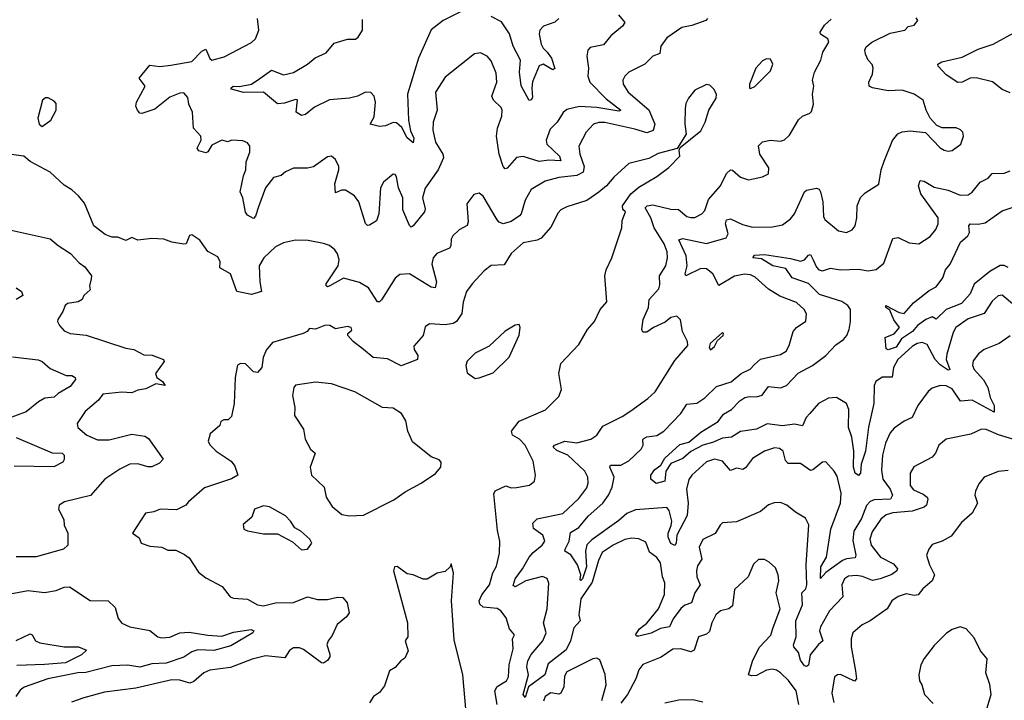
# Model space of a CAD drawing. Extents: x 1771496 to 1971148, y 471553 to 643630.
# Tile 414 of 656: x 1858573 to 1863506, y 580657 to 584068. Entities that reach past the tile are written whole.
import ezdxf

# ---------------------------------------------------------------- set-up
doc = ezdxf.new("R2010")
doc.units = 0

msp = doc.modelspace()

# ---------------------------------------------------------------- linework, layer by layer
at = {"layer": '0CON10XD'}
for points in [[(1861572.8, 584092.8), (1861605.7, 584055), (1861592.9, 584035), (1861535, 583987.5), (1861498.3, 583941.7), (1861430.9, 583929.1), (1861420, 583915), (1861414.4, 583885), (1861422.2, 583825), (1861420, 583785), (1861429.3, 583755), (1861512.1, 583672.1), (1861584.2, 583615), (1861575, 583610), (1861465, 583627.9), (1861377.4, 583632.6), (1861315, 583617.5), (1861296.8, 583603.2), (1861265.8, 583554.2), (1861231.2, 583518.8), (1861211.2, 583465), (1861214.2, 583444.2), (1861277.3, 583385), (1861285, 583360.8), (1861225, 583364.3), (1861175, 583357.1), (1861095, 583381.9), (1861062.9, 583377.1), (1861015, 583324.2), (1861005, 583320), (1860995, 583332.5), (1860975.3, 583395), (1860962.1, 583485), (1860966.2, 583525), (1860988.8, 583585), (1860990.9, 583615), (1860985, 583628.6), (1860947.5, 583665), (1860939.2, 583685), (1860963.6, 583755), (1860960.2, 583800.2), (1860935, 583861.2), (1860915, 583885.8), (1860882.1, 583902.1), (1860852.4, 583897.6), (1860705, 583780.5), (1860655.6, 583705), (1860664.4, 583615), (1860644.5, 583555), (1860642.3, 583515), (1860655.5, 583455), (1860692.5, 583395), (1860696.7, 583375), (1860670.5, 583315), (1860605, 583224.2), (1860591.6, 583175), (1860605, 583120), (1860600.6, 583105), (1860545, 583035.7), (1860535, 583028), (1860526.4, 583036.4), (1860493.2, 583115), (1860492.5, 583175), (1860470.9, 583225), (1860460.5, 583280.5), (1860455, 583292.5), (1860445, 583293.3), (1860395, 583253.3), (1860380, 583225), (1860371.8, 583095), (1860360.3, 583059.7), (1860325, 583037.5), (1860315, 583037.1), (1860305, 583046.2), (1860272.1, 583155), (1860250.9, 583185), (1860205, 583213.9), (1860185, 583213.8), (1860155, 583200), (1860151.1, 583245), (1860172.1, 583315), (1860171.7, 583331.7), (1860155, 583367.5), (1860135, 583384), (1860115, 583380), (1860045, 583331.5), (1860015, 583323.5), (1859945, 583324.5), (1859905, 583306.2), (1859883.3, 583286.7), (1859845, 583276.8), (1859805, 583225.5), (1859769.3, 583130.7), (1859755, 583084.2), (1859745, 583071.1), (1859715, 583088.6), (1859705, 583104.3), (1859690.3, 583175), (1859677.1, 583205), (1859693.8, 583285), (1859706.2, 583315), (1859707.1, 583355), (1859725.5, 583405), (1859725.8, 583435), (1859715, 583451.2), (1859690.5, 583460.5), (1859635, 583464.3), (1859615, 583455.8), (1859585, 583463.6), (1859535, 583439.6), (1859515, 583406.7), (1859505, 583400.4), (1859471.2, 583411.2), (1859462.9, 583425), (1859481.5, 583465), (1859480.6, 583485), (1859444.4, 583525), (1859438.9, 583605), (1859421.2, 583645), (1859415, 583678.8), (1859395, 583701.9), (1859375, 583700.4), (1859325, 583679.5), (1859250.5, 583619.5), (1859185, 583598), (1859175, 583600), (1859163.1, 583615), (1859155.5, 583635), (1859158.2, 583655), (1859201.1, 583735), (1859171.2, 583775), (1859225, 583840), (1859275, 583833.3), (1859330.6, 583840.6), (1859435, 583858.2), (1859485, 583910), (1859505, 583920), (1859525, 583873.3), (1859535, 583866), (1859597.9, 583882.1), (1859735, 583953.3), (1859755, 583971.9), (1859770.7, 584015), (1859764, 584075)], [(1860785, 584108.5), (1860695, 584063.6), (1860635, 584016.7), (1860571.7, 583875), (1860515.3, 583695.3), (1860521.4, 583565), (1860530.9, 583510.9), (1860547.8, 583475), (1860545, 583450.8), (1860515, 583475.6), (1860487.4, 583527.4), (1860460.5, 583550.5), (1860443.4, 583553.4), (1860405, 583535.9), (1860375, 583532.4), (1860329.2, 583545), (1860348.2, 583581.8), (1860356.5, 583655), (1860349.1, 583685), (1860332.7, 583702.7), (1860305, 583704.5), (1860265, 583684.5), (1860225, 583675.5), (1860125, 583667.1), (1860050.1, 583629.9), (1860005, 583593.8), (1859985, 583588.8), (1859958.8, 583605), (1859965, 583666.2), (1859955, 583668.6), (1859899.5, 583650.5), (1859865, 583646.9), (1859795, 583704.5), (1859695, 583703.3), (1859635, 583720), (1859630.8, 583725), (1859642, 583735), (1859675, 583734.2), (1859734.6, 583745.4), (1859776.9, 583773.1), (1859835, 583815.5), (1859895, 583792.2), (1859945, 583803.8), (1860014.4, 583845), (1860053.6, 583876.4), (1860108.5, 583901.5), (1860148.8, 583951.2), (1860215, 583970), (1860255, 583970.6), (1860269.3, 583980.7), (1860290, 584015), (1860291.2, 584068.8)], [(1862020, 584075), (1862010.6, 584065), (1861940.9, 584039.1), (1861890.6, 584029.4), (1861815, 583977.5), (1861785.6, 583935), (1861780.6, 583899.4), (1861746, 583885), (1861704.7, 583845.3), (1861625, 583805.6), (1861604.4, 583785), (1861595.6, 583765), (1861596.5, 583745), (1861621.5, 583705), (1861725.6, 583615.6), (1861755.2, 583545.2), (1861746.8, 583513.2), (1861715, 583500.8), (1861655, 583520), (1861505, 583552.9), (1861475, 583553.3), (1861448.5, 583545), (1861410.8, 583505), (1861375.3, 583435), (1861379.1, 583395), (1861402, 583332), (1861395.6, 583304.4), (1861365, 583287.6), (1861275, 583276.7), (1861205, 583259.6), (1861135, 583216.7), (1861105, 583164), (1861085.3, 583095), (1861077.1, 583085), (1861035, 583057.5), (1860995, 583045.4), (1860975, 583053.3), (1860965.3, 583065.3), (1860894.4, 583184.4), (1860875, 583198), (1860848.8, 583191.2), (1860813.8, 583145), (1860819.6, 583055), (1860815, 583036), (1860774.6, 583015.4), (1860744, 582985), (1860735, 582967.5), (1860733.8, 582935), (1860727.2, 582922.8), (1860662.9, 582897.1), (1860644.5, 582875), (1860637.4, 582842.6), (1860661.5, 582755), (1860655, 582723.8), (1860635, 582727.5), (1860526, 582794), (1860478.3, 582791.7), (1860455, 582772.5), (1860385, 582663.3), (1860375, 582653.3), (1860365, 582653.3), (1860320.4, 582725), (1860275, 582751.5), (1860195, 582772.1), (1860126.3, 582733.7)], [(1861274.3, 584075), (1861255, 584055.3), (1861197.5, 584035), (1861178.9, 584015), (1861176.2, 583995), (1861185.8, 583945), (1861195.3, 583925), (1861215.8, 583905.8), (1861237.8, 583875), (1861255, 583823.3), (1861245, 583816.7), (1861195, 583845.4), (1861175, 583836.7), (1861142.8, 583757.2), (1861138.2, 583725), (1861141.8, 583678.2), (1861135, 583666), (1861125, 583663.3), (1861085, 583736.2), (1861077.9, 583805), (1861081.8, 583865), (1861045.3, 583935), (1861027.8, 583997.8), (1860986.8, 584056.8), (1860935.5, 584085)], [(1863605, 581949.4), (1863477.5, 581987.5), (1863415, 582014.6), (1863392.5, 582015), (1863338.6, 581991.4), (1863215, 581966.4), (1863178.1, 581935), (1863161.1, 581895), (1863145, 581875.7), (1863052.6, 581827.4), (1863035.4, 581795), (1863035, 581734), (1863051, 581711), (1863100.6, 581690.6), (1863120, 581675), (1863124, 581665), (1863116.7, 581635), (1863104.6, 581625.4), (1863045, 581604.1), (1862947.1, 581597.1), (1862915, 581587.1), (1862888.5, 581565), (1862845, 581501.9), (1862832, 581465), (1862838.5, 581435), (1862886.5, 581375), (1862951.4, 581341.4), (1862971.8, 581315), (1862967.1, 581305), (1862942.3, 581287.7), (1862883.8, 581265), (1862846.5, 581256.5), (1862795, 581278.1), (1862765, 581282.7), (1862725, 581278.2), (1862705.6, 581265), (1862691.5, 581235), (1862697.7, 581175), (1862630.8, 581105), (1862585.4, 581025), (1862581.1, 581005), (1862597.5, 580955), (1862575, 580936.9), (1862533.1, 580885), (1862525, 580833.3), (1862515, 580826), (1862505, 580829.2), (1862485, 580858), (1862475.8, 580895.8), (1862451.4, 580925), (1862450, 580935), (1862463.2, 580975), (1862462.3, 581055), (1862495.2, 581135), (1862491.9, 581195), (1862511.2, 581215), (1862517.6, 581235), (1862513.8, 581335), (1862526.3, 581536.3), (1862510.3, 581570.3), (1862459.3, 581599.3), (1862416.2, 581635), (1862385, 581648.1), (1862353.2, 581646.8), (1862325, 581635.8), (1862285, 581602.5), (1862165, 581551.1), (1862094.4, 581545.6), (1862082, 581535), (1862057.8, 581492.2), (1861995, 581462), (1861978.1, 581425), (1861991.2, 581365), (1861969.5, 581330.5), (1861964, 581306), (1861965.4, 581275), (1861983.2, 581235), (1861955.3, 581195), (1861938.2, 581145), (1861905, 581132.8), (1861885, 581116.8), (1861846.5, 581065), (1861828.9, 581025), (1861783.3, 581016.7), (1861736.3, 580993.7), (1861675, 580978.5), (1861665, 580978), (1861659.2, 580985), (1861677.7, 581015), (1861715, 581043.9), (1861774, 581116), (1861803.4, 581186.6), (1861805.2, 581245), (1861793.7, 581275), (1861782.9, 581345), (1861765, 581372.1), (1861729.2, 581399.2), (1861709.4, 581449.4), (1861675.4, 581465.4), (1861639.7, 581469.7), (1861605, 581463.3), (1861546, 581434), (1861492.2, 581397.8), (1861473.3, 581356.7), (1861440.6, 581249.4), (1861384.7, 581165.3), (1861373.8, 581085), (1861381.1, 581055), (1861350.2, 581019.8), (1861332.3, 580955), (1861310.3, 580909.7), (1861220.7, 580839.3), (1861204, 580785), (1861121.9, 580725), (1861105, 580671.2), (1861096, 580685), (1861122.5, 580785), (1861114, 580825), (1861118.2, 580855), (1861135, 580885.8), (1861194.7, 580955), (1861210.4, 580995), (1861196.7, 581045), (1861216.3, 581115), (1861224.1, 581244.1), (1861215, 581266.9), (1861192.2, 581277.8), (1861108.5, 581255), (1861055, 581226.2), (1861045, 581232), (1861054.7, 581265), (1861092.2, 581315), (1861125.9, 581375), (1861145, 581398.2), (1861191.5, 581435), (1861203.6, 581455), (1861194.4, 581485), (1861148.1, 581518.1), (1861143.8, 581545), (1861165, 581566.4), (1861295, 581593.6), (1861375, 581667.8), (1861415, 581721.4), (1861421.5, 581745), (1861420, 581775), (1861404.6, 581805), (1861319.4, 581885), (1861265, 581908.1), (1861246.4, 581925), (1861252.9, 581935), (1861305, 581956.2), (1861365, 581946.9), (1861434.2, 581965.8), (1861464.3, 581985), (1861495, 582031.5), (1861591.4, 582078.6), (1861635, 582108.5), (1861720.6, 582169.4), (1861757.1, 582202.9), (1861855, 582360.8), (1861921.2, 582435), (1861919.2, 582455), (1861893.3, 582505), (1861884.4, 582564.4), (1861865, 582582.5), (1861836.2, 582575), (1861807.3, 582552.7), (1861749.2, 582525), (1861715, 582501.4), (1861695, 582501.2), (1861690.8, 582515), (1861697.3, 582565), (1861723.8, 582625), (1861727.3, 582665), (1861775, 582718.8), (1861780.2, 582739.8), (1861777.9, 582785), (1861810.4, 582835), (1861818.9, 582875), (1861816.4, 582905), (1861802.8, 582945), (1861752.7, 583025), (1861735, 583074.6), (1861707.4, 583125), (1861716.4, 583135), (1861745, 583141), (1861835, 583118.6), (1861873.8, 583116.2), (1861915, 583082.5), (1861935, 583076.4), (1861955, 583077.3), (1861990.8, 583095), (1862005, 583112), (1862023.8, 583166.2), (1862083.9, 583235), (1862115, 583296.9), (1862134.6, 583315.4), (1862145, 583314.4), (1862185, 583278.1), (1862225, 583265.6), (1862295, 583280), (1862324.1, 583295.9), (1862325.7, 583325), (1862281.4, 583395), (1862274.2, 583435.8), (1862295, 583455.8), (1862335, 583464.2), (1862385, 583458.6), (1862405, 583465.8), (1862429.8, 583490.2), (1862475, 583566.2), (1862495, 583584), (1862531.1, 583598.9), (1862541.1, 583608.9), (1862550, 583645), (1862545.8, 583694.2), (1862552, 583735), (1862546, 583765), (1862555.6, 583805), (1862586.7, 583865), (1862596.5, 583905), (1862626.4, 583956.4), (1862621.9, 583971.9), (1862585.7, 583995), (1862582.9, 584005), (1862605, 584041.2), (1862638.9, 584071.1)], [(1863535, 582483.5), (1863480.8, 582445), (1863404.7, 582415.3), (1863377.1, 582392.9), (1863351.1, 582358.9), (1863346.4, 582335), (1863354.5, 582315), (1863402.8, 582262.8), (1863423, 582225), (1863436.2, 582175), (1863455.2, 582135.2), (1863455, 582101.5), (1863345, 582161.5), (1863286.9, 582156.9), (1863245, 582217.3), (1863215, 582233.6), (1863185, 582235.4), (1863145, 582220.9), (1863124.7, 582205.3), (1863073.5, 582135), (1863045, 582073.8), (1863005, 582056.7), (1862955, 582021.4), (1862935, 581997.5), (1862911.2, 581945), (1862896, 581885), (1862890.5, 581810.5), (1862896.9, 581765), (1862934.6, 581715), (1862945.4, 581685), (1862935.9, 581664.1), (1862855, 581661.7), (1862835, 581652.5), (1862816.2, 581633.8), (1862791.5, 581568.5), (1862752, 581505), (1862747, 581457), (1862762.7, 581385), (1862759.9, 581370.1), (1862715, 581366.5), (1862695, 581358), (1862612.7, 581297.3), (1862585, 581266.7), (1862587.6, 581325), (1862615.3, 581375), (1862636.9, 581515), (1862685.5, 581644.5), (1862688.8, 581695), (1862669.4, 581779.4), (1862654.5, 581805), (1862612.3, 581852.3), (1862595, 581850.8), (1862547.4, 581812.6), (1862535, 581808.9), (1862485, 581843.1), (1862423.1, 581843.1), (1862409.5, 581859.5), (1862397.8, 581905), (1862379.7, 581919.7), (1862355, 581921.4), (1862305, 581905.6), (1862245, 581869.4), (1862208.8, 581821.2), (1862196, 581814), (1862165, 581821.1), (1862135, 581809.4), (1862095, 581855.5), (1862055, 581865.4), (1862015, 581852.2), (1861940, 581785), (1861926.3, 581763.6), (1861914, 581715), (1861921.7, 581645), (1861916.9, 581583.1), (1861865.9, 581485), (1861861.8, 581445), (1861855, 581432.9), (1861835, 581441.9), (1861821.6, 581475), (1861821.6, 581495), (1861837.4, 581532.6), (1861839.8, 581555), (1861827.6, 581607.6), (1861815, 581623.7), (1861659.2, 581610.8), (1861615, 581593), (1861575, 581558), (1861439.1, 581460.9), (1861414.8, 581435.2), (1861407.3, 581405), (1861413.7, 581325), (1861393.3, 581265), (1861385, 581256.7), (1861381.7, 581261.7), (1861384.4, 581285), (1861367.3, 581335), (1861335, 581385.6), (1861305, 581404.2), (1861305.5, 581415), (1861325.3, 581455), (1861332.6, 581497.4), (1861375, 581522.7), (1861420.5, 581579.5), (1861495, 581645.3), (1861523.4, 581685), (1861541.1, 581725), (1861552, 581775), (1861529.4, 581825), (1861533.8, 581835), (1861585, 581835.2), (1861625, 581856.7), (1861687.2, 581915), (1861696.2, 581935), (1861695.5, 581964.5), (1861700.2, 581969.8), (1861715, 581978), (1861765, 581983.4), (1861800.7, 582005), (1861886.1, 582093.9), (1861915, 582141.9), (1861965, 582146.1), (1862005, 582172.7), (1862065, 582229.1), (1862137.1, 582252.9), (1862188.6, 582295), (1862233.2, 582316.8), (1862255, 582340.5), (1862285, 582366.9), (1862385, 582390), (1862413, 582407), (1862428.2, 582435), (1862448.6, 582505), (1862465, 582526), (1862512.3, 582557.7), (1862515.9, 582594.1), (1862504.3, 582615), (1862465, 582650.6), (1862381.8, 582681.8), (1862325, 582716.9), (1862257.6, 582777.6), (1862235, 582788.9), (1862205, 582792), (1862155, 582782.3), (1862075.8, 582735.8), (1862046.4, 582795), (1862015, 582819.3), (1861985, 582820.4), (1861911.2, 582785), (1861907.5, 582795), (1861916.7, 582835), (1861913, 582885), (1861875.7, 582965), (1861895, 582970.7), (1862015, 582945.9), (1862113.3, 582975), (1862122.2, 582995), (1862110, 583045), (1862114.5, 583065), (1862135, 583070), (1862195, 583042.1), (1862245, 583028), (1862345, 583030.5), (1862395, 583040), (1862435, 583070.5), (1862454.6, 583095), (1862505, 583206.2), (1862515, 583214), (1862565, 583223.3), (1862578.6, 583218.6), (1862585.6, 583205.6), (1862596.4, 583155), (1862601.1, 583081.1), (1862607.4, 583067.4), (1862675, 583010), (1862715, 583000.8), (1862743.8, 583015), (1862758.6, 583035), (1862767.8, 583075), (1862768.5, 583135), (1862785, 583176.2), (1862809.7, 583200.3), (1862877, 583243), (1862889.5, 583315), (1862905, 583358.8), (1862946.6, 583463.4), (1862973.4, 583496.6), (1862993.9, 583506.1), (1863035, 583511.1), (1863112.3, 583502.3), (1863185, 583426.2), (1863204.4, 583414.4), (1863225, 583409.2), (1863245, 583412.5), (1863288.8, 583445), (1863302, 583485), (1863298.8, 583505), (1863286.8, 583516.8), (1863265, 583525.7), (1863195.6, 583525.6), (1863167.7, 583537.7), (1863134.4, 583574.4), (1863114.5, 583614.5), (1863099.2, 583665), (1863055, 583694.2), (1862994.4, 583714.4), (1862925, 583711.5), (1862846.2, 583726.2), (1862829.2, 583735), (1862827.5, 583755), (1862845.4, 583795), (1862849.6, 583825), (1862844.1, 583844.1), (1862825, 583865.7), (1862810.9, 583895), (1862807.3, 583915), (1862815, 583931.4), (1862842.5, 583955), (1862935, 584000.8), (1863007.5, 584015), (1863025, 584033.3), (1863055, 584040), (1863072.5, 584065), (1863065, 584077.5)], [(1863535, 583701.5), (1863495, 583718.2), (1863446.9, 583756.9), (1863365, 583776.2), (1863335, 583775.4), (1863295, 583755.5), (1863273.8, 583753.8), (1863215, 583791.8), (1863175.7, 583835), (1863173.8, 583845), (1863192.7, 583857.3), (1863295, 583881.2), (1863375, 583920.3), (1863450, 583945), (1863573, 584013)], [(1862235, 583723.3), (1862255.9, 583734.1), (1862335, 583812.5), (1862346.7, 583845), (1862335, 583870), (1862315, 583872.5), (1862295, 583862.5), (1862262, 583825), (1862230, 583745), (1862230, 583725), (1862235, 583723.3)], [(1860965.7, 580635), (1860953.2, 580705), (1860964.8, 580725.2), (1861011.5, 580755), (1861022.7, 580775), (1861025.4, 580834.6), (1861045.3, 580915), (1861042.9, 580965), (1861052.9, 580985), (1861027.8, 581015), (1861009.8, 581069.8), (1860984.4, 581105), (1860965, 581117.3), (1860895, 581124.2), (1860878.5, 581138.5), (1860874.8, 581154.8), (1860888.4, 581185), (1860927.2, 581235), (1860943.1, 581295), (1860961.2, 581328.8), (1860976.5, 581395), (1860979.5, 581455), (1860967.3, 581507.3), (1860948.3, 581691.7), (1860955, 581706), (1861008, 581732), (1861035, 581722.2), (1861063, 581723), (1861127.5, 581735), (1861152, 581755), (1861158, 581785), (1861145.8, 581855), (1861105, 581935.8), (1861076.5, 581965), (1861041.9, 581985), (1861036.7, 582005), (1861075, 582055.8), (1861207.2, 582112.8), (1861275, 582180), (1861287.1, 582215), (1861273.5, 582295), (1861284.7, 582345.3), (1861375, 582440), (1861418, 582515), (1861452.5, 582555), (1861481.4, 582615), (1861515.4, 582654.6), (1861505.5, 582785), (1861511.5, 582815), (1861539.5, 582875), (1861589.4, 583025), (1861591.9, 583061.9), (1861608.6, 583105), (1861595, 583116.7), (1861592.5, 583135), (1861634.3, 583195.7), (1861675, 583229.5), (1861765, 583282.7), (1861825, 583326.7), (1861881.2, 583385), (1861877.5, 583415), (1861881.7, 583428.3), (1861985, 583511.2), (1862008, 583555), (1862026, 583615), (1862062.5, 583675), (1862064.2, 583695), (1862050.3, 583720.3), (1862030.5, 583740.5), (1862015, 583743.8), (1861956.2, 583715), (1861924, 583675), (1861911.2, 583648.8), (1861907.7, 583622.3), (1861906.1, 583546.1), (1861912.5, 583495), (1861867.5, 583422.5), (1861772.8, 583397.2), (1861725, 583372.9), (1861625, 583348), (1861550.3, 583279.7), (1861512.9, 583235), (1861475, 583204.3), (1861415, 583161.4), (1861315, 583130.8), (1861285, 583115.8), (1861270.6, 583099.4), (1861235, 583028.8), (1861185, 582972.5), (1861165, 582963.3), (1861095, 582950), (1861035, 582895.8), (1861001.1, 582838.9), (1860935, 582836.9), (1860900.4, 582809.6), (1860839.4, 582745), (1860811.9, 582705), (1860795, 582652.5), (1860788.2, 582595), (1860760.9, 582555), (1860745, 582544.8), (1860705, 582538.4), (1860625.6, 582544.4), (1860605, 582528.8), (1860594.4, 582485.6), (1860548.3, 582431.7), (1860550, 582415), (1860567.1, 582385), (1860565.8, 582364.2), (1860485, 582333.5), (1860415, 582367.5), (1860344.8, 582374.8), (1860295, 582415.3), (1860243.8, 582455), (1860216.7, 582485), (1860217.5, 582495), (1860237.7, 582512.3), (1860233.3, 582525), (1860215, 582530.8), (1860155, 582518.6), (1860126.7, 582535), (1860105, 582537.8), (1860055, 582516.2), (1860025, 582520), (1860012.5, 582505), (1859992.5, 582495), (1859839.1, 582450.9), (1859808.5, 582411.5), (1859793.1, 582375), (1859785.7, 582325), (1859765, 582300), (1859745, 582303.8), (1859705, 582344), (1859680, 582345), (1859665, 582336.7), (1859652.9, 582275), (1859647.1, 582145), (1859635, 582080), (1859617, 582063), (1859595, 582062.5), (1859580, 582055), (1859576.4, 582033.6), (1859527.7, 581992.3), (1859517.1, 581955), (1859525, 581938), (1859558, 581905), (1859632.9, 581855), (1859650.8, 581830.8), (1859665.6, 581785), (1859635, 581767.1), (1859498.7, 581721.3), (1859418.8, 581651.2), (1859405.5, 581634.5), (1859358.5, 581611.5), (1859276, 581614), (1859245, 581601.4), (1859202.5, 581595), (1859138.8, 581495), (1859171.7, 581471.7), (1859181.2, 581445), (1859225, 581429.5), (1859285, 581424.2), (1859315, 581408.6), (1859355, 581409.2), (1859397.9, 581387.9), (1859421.3, 581371.3), (1859468.3, 581298.3), (1859505, 581271.2), (1859587.3, 581227.3), (1859626.7, 581175), (1859645, 581168), (1859715, 581164), (1859764.6, 581134.6), (1859795, 581130.5), (1859855, 581145.5), (1859945, 581147.5), (1860015, 581175.5), (1860065, 581162.7), (1860115, 581162.1), (1860165, 581173.9), (1860191.7, 581171.7), (1860213.3, 581145), (1860224.3, 581095), (1860210.8, 581075), (1860163.9, 581036.1), (1860138.5, 580981.5), (1860118.1, 580955), (1860111.8, 580935), (1860127.6, 580887.6), (1860126.5, 580875), (1860115, 580856.9), (1860095, 580843.1), (1860085, 580844.4), (1859995, 580911.5), (1859975, 580919.1), (1859945, 580919.5), (1859925, 580905.7), (1859901.1, 580868.9), (1859805, 580880), (1859736.9, 580863.1), (1859629.1, 580820.9), (1859525, 580807.7), (1859495, 580794.5), (1859445, 580751.8), (1859425, 580742.9), (1859375, 580757.5), (1859335, 580758.5), (1859155, 580717.3), (1858997.6, 580697.6), (1858895, 580669.5), (1858833, 580647)], [(1858685, 583533.3), (1858729.2, 583565), (1858755.8, 583615), (1858755, 583647.5), (1858745, 583660), (1858715, 583676.7), (1858703, 583677), (1858687.5, 583665), (1858663.3, 583575), (1858670, 583545), (1858685, 583533.3)], [(1860126.3, 582733.7), (1860115, 582728.5), (1860107.8, 582735), (1860108.2, 582745), (1860168.9, 582835), (1860173.8, 582865), (1860165.4, 582895), (1860151.1, 582915), (1860125.9, 582935.9), (1860095, 582947.1), (1860017.8, 582962.2), (1859955, 582962.9), (1859895, 582950), (1859855, 582930), (1859795.5, 582875), (1859772.5, 582835), (1859775.4, 582755), (1859784.4, 582705.6), (1859735, 582690.4), (1859661.2, 582705), (1859629.5, 582795), (1859576, 582825), (1859577.1, 582855), (1859565, 582880), (1859515, 582906.7), (1859475, 582963.3), (1859435, 582990), (1859423, 582987), (1859407.5, 582945), (1859395, 582943.3), (1859335, 582953.8), (1859295, 582968.8), (1859235, 582971.2), (1859165, 582963.3), (1859135, 582977.1), (1859105, 582962), (1859065, 582978), (1859035, 582978.8), (1859001.9, 582991.9), (1858944.2, 583035), (1858897.9, 583147.9), (1858868, 583185), (1858835, 583216), (1858795, 583238), (1858725, 583304), (1858625, 583356.7), (1858594.1, 583384.1), (1858505, 583395.8)], [(1863557.8, 582635), (1863495, 582688), (1863475, 582684.2), (1863445, 582657.1), (1863404.7, 582595.3), (1863325, 582569.1), (1863264.2, 582525.8), (1863249.5, 582500.5), (1863218.4, 582391.6), (1863214.8, 582364.8), (1863234, 582315), (1863225, 582311.5), (1863185, 582337.7), (1863160.2, 582365), (1863120.4, 582440.4), (1863095, 582450.6), (1863069.4, 582445), (1863045, 582430.5), (1862973.2, 582365), (1862951.8, 582325), (1862945, 582276.2), (1862895, 582276.9), (1862863.1, 582255), (1862853.6, 582235), (1862852.8, 582145), (1862825.6, 582025), (1862811.4, 581905), (1862789.3, 581840.7), (1862786.2, 581795), (1862775, 581783.3), (1862758.8, 581795), (1862750.5, 581825), (1862752.5, 581905), (1862741.9, 581975), (1862725.8, 582024.2), (1862727.2, 582115), (1862715, 582143.8), (1862665, 582173.7), (1862625, 582171.5), (1862576, 582145), (1862531.3, 582095), (1862513.2, 582075), (1862495, 582031.9), (1862455, 582040.4), (1862395, 582032.7), (1862317.4, 582042.6), (1862264, 582015), (1862185, 582004.3), (1862140, 581975), (1862095, 581971.1), (1862045, 581949.2), (1861995, 581936), (1861935.9, 581904.1), (1861895, 581868.9), (1861835, 581844.4), (1861809.7, 581805), (1861806.2, 581755), (1861762.8, 581742.8), (1861735.5, 581765), (1861734.7, 581785), (1861755, 581813.8), (1861784.8, 581835.2), (1861805, 581871.2), (1861880.8, 581939.2), (1861925, 581951.4), (1861985, 582000.8), (1862071.9, 582055), (1862099.7, 582090.3), (1862138.9, 582115), (1862181.5, 582158.5), (1862206, 582174), (1862230.4, 582179.6), (1862265, 582177.3), (1862293.3, 582186.7), (1862325, 582228.9), (1862385, 582223.2), (1862415, 582235.4), (1862473.9, 582296.1), (1862545.3, 582334.7), (1862611.5, 582385), (1862661.7, 582438.3), (1862700.5, 582465), (1862716.9, 582485), (1862729.6, 582515), (1862736.1, 582555), (1862735.3, 582615), (1862723.1, 582635), (1862691.9, 582655), (1862580.6, 582690.6), (1862525.1, 582745.1), (1862443.4, 582773.5), (1862411, 582821), (1862346.7, 582835), (1862290.3, 582870.2), (1862246.7, 582875), (1862255, 582887.5), (1862305, 582891.6), (1862435, 582871.1), (1862485, 582857.1), (1862505, 582863.8), (1862525, 582888.2), (1862535, 582890.9), (1862548.6, 582865), (1862565, 582827.8), (1862577.5, 582815), (1862595, 582809.1), (1862635, 582822.3), (1862685, 582814.8), (1862775, 582817.6), (1862825, 582808.8), (1862865, 582816.9), (1862902.3, 582847.7), (1862947.9, 582972.1), (1862975, 582975.7), (1863029.3, 582949.3), (1863077.5, 582945), (1863135, 582981.1), (1863163.4, 583016.6), (1863174.6, 583045), (1863174.5, 583075), (1863087.6, 583195), (1863076.4, 583235), (1863085, 583262), (1863105, 583258.9), (1863155, 583229.6), (1863225, 583213.4), (1863285, 583188.7), (1863325, 583190), (1863345, 583203.1), (1863385, 583254.6), (1863425, 583274.7), (1863445, 583296.7), (1863505, 583298.8), (1863535, 583310.6)], [(1863525, 582826.2), (1863505, 582835.5), (1863485.4, 582835.4), (1863434.6, 582805.4), (1863355, 582741.8), (1863335.9, 582694.1), (1863292.3, 582645), (1863214.6, 582615.4), (1863165, 582567.8), (1863145, 582579.4), (1863113.3, 582565), (1863070.8, 582535), (1863046.2, 582505), (1862991.5, 582468.5), (1862965, 582427.3), (1862925, 582414), (1862915, 582418.6), (1862910, 582475), (1862955, 582493.1), (1862981.9, 582525), (1862953.1, 582563.1), (1862932.2, 582612.2), (1862912.9, 582625), (1862913.3, 582635), (1862979.8, 582599.8), (1863005, 582595.8), (1863050.9, 582649.1), (1863129.1, 582710.9), (1863165, 582728.8), (1863197.8, 582775), (1863211.2, 582815), (1863235, 582843.3), (1863287, 582953), (1863324.3, 582985), (1863331.4, 583001.4), (1863328.9, 583035), (1863334.6, 583045.4), (1863375, 583042.9), (1863409.8, 583050.2), (1863495, 583110.8), (1863565, 583133.5)], [(1858515.9, 583015.9), (1858725, 582970), (1858765, 582936), (1858826.8, 582896.8), (1858870.3, 582850.3), (1858898.9, 582828.9), (1858932, 582785), (1858931.5, 582768.5), (1858922.5, 582735), (1858926, 582715), (1858893.6, 582686.4), (1858885.8, 582665), (1858866.3, 582653.7), (1858812, 582645), (1858800, 582635), (1858789.2, 582605), (1858764, 582565), (1858762, 582555), (1858772, 582535), (1858795, 582509.2), (1858825.6, 582495.6), (1858906.5, 582486.5), (1859105, 582421.9), (1859144.5, 582414.5), (1859195, 582387.8), (1859236.4, 582386.4), (1859293.3, 582365), (1859296.2, 582355), (1859253.3, 582295), (1859260.6, 582275), (1859288.1, 582255), (1859301.2, 582235), (1859255, 582242.5), (1859205, 582217.6), (1859165, 582210.8), (1859135, 582198.3), (1859085, 582200.6), (1858989.2, 582190.8), (1858968.1, 582161.9), (1858900.8, 582105), (1858861.2, 582045), (1858864.2, 582024.2), (1858908.8, 581985), (1858962.9, 581962.9), (1859022, 581962), (1859135, 581990.3), (1859200, 581980), (1859219.1, 581969.1), (1859292.5, 581865), (1859274, 581845), (1859235, 581826.9), (1859215, 581826.9), (1859165, 581841.5), (1859125, 581840), (1859075, 581815.5), (1859000, 581765), (1858927, 581683), (1858797.7, 581652.3), (1858770, 581635), (1858768, 581615), (1858793.5, 581563.5), (1858795.4, 581535), (1858814.6, 581495), (1858813.8, 581435), (1858792.5, 581415), (1858655, 581375.5), (1858555, 581375.5)], [(1858556, 582725), (1858582.5, 582705), (1858589.4, 582685), (1858554.7, 582665.3)], [(1860855, 582270), (1860875, 582272.5), (1860945, 582298.8), (1861025, 582376.2), (1861075, 582487.5), (1861080, 582525), (1861075, 582540), (1861055, 582536.7), (1861005, 582506.7), (1860925, 582432), (1860855, 582396), (1860815, 582356.7), (1860808, 582335), (1860815, 582297.5), (1860855, 582270)], [(1862035, 582413.3), (1862055, 582430), (1862070, 582460), (1862097.5, 582485), (1862100, 582495), (1862095, 582500), (1862032.5, 582445), (1862027.5, 582425), (1862035, 582413.3)], [(1858537.6, 582377.6), (1858665, 582364), (1858686.2, 582355), (1858725, 582320), (1858805, 582285.5), (1858835, 582285.4), (1858851.5, 582275), (1858852.7, 582265), (1858825, 582230), (1858766.4, 582195), (1858745, 582175.6), (1858698.4, 582171.6), (1858666.4, 582153.6), (1858605, 582102.6), (1858515, 582069.5)], [(1860225, 581580.8), (1860295, 581584.4), (1860447.6, 581662.4), (1860505, 581702.5), (1860584.4, 581745.6), (1860656.8, 581793.2), (1860683.3, 581825), (1860685, 581850), (1860675, 581862.5), (1860635, 581877.5), (1860541.7, 581951.7), (1860517.1, 582005), (1860507.6, 582057.6), (1860485.6, 582095), (1860445, 582120.4), (1860390, 582125), (1860252.6, 582202.6), (1860135, 582242.9), (1860055, 582251.4), (1859955, 582236.2), (1859945.8, 582224.2), (1859940, 582185), (1859950.8, 582125), (1859950, 582085), (1859994.2, 582015), (1860004, 581965), (1860030.8, 581915), (1860053.8, 581895), (1860035, 581843.3), (1860028.6, 581825), (1860034.4, 581785), (1860097.8, 581725), (1860108.6, 581675), (1860137.8, 581627.8), (1860187.3, 581587.3), (1860225, 581580.8)], [(1858555, 581973.9), (1858735, 581897.7), (1858785.3, 581895.3), (1858795.7, 581885), (1858795.9, 581864.1), (1858788.8, 581851.2), (1858743.7, 581826.3), (1858545, 581830.5)], [(1863525, 581808.6), (1863475, 581804.4), (1863405.5, 581774.5), (1863377.9, 581742.1), (1863362, 581705), (1863359.2, 581685), (1863371.9, 581645), (1863345.8, 581595), (1863292.6, 581547.4), (1863240.2, 581479.8), (1863195, 581454.4), (1863145, 581436.9), (1863128.6, 581415), (1863115.9, 581384.1), (1863131.1, 581335), (1863156.5, 581285), (1863145.6, 581255), (1863097.8, 581215), (1863074.7, 581185.3), (1863055, 581182.7), (1863015, 581190.9), (1862975, 581176.9), (1862943.1, 581155), (1862919.2, 581115), (1862834.5, 581055.5), (1862794, 581035), (1862748.1, 580995), (1862738.9, 580965), (1862738.5, 580925), (1862760.9, 580805), (1862766.5, 580765), (1862755, 580752), (1862685, 580786.5), (1862670, 580785), (1862656, 580775), (1862642.2, 580692.2), (1862651.5, 580645)], [(1859985, 581411.2), (1860015, 581413.8), (1860036.4, 581443.6), (1860026.7, 581465), (1859981.2, 581505), (1859951.7, 581521.7), (1859930.5, 581555), (1859905, 581580.6), (1859825, 581627.1), (1859795, 581631.4), (1859748.8, 581615), (1859735.6, 581574.4), (1859692.3, 581537.7), (1859696.2, 581515), (1859715, 581505.7), (1859795, 581491.5), (1859865, 581491.4), (1859940.6, 581450.6), (1859985, 581411.2)], [(1862476.9, 580635), (1862464.1, 580705), (1862425, 580755.4), (1862385, 580794.5), (1862365, 580807.9), (1862342.8, 580812.8), (1862315, 580807.5), (1862265, 580780.4), (1862238.9, 580778.9), (1862224.2, 580785), (1862245, 580852.5), (1862278.2, 580921.8), (1862336.2, 580983.8), (1862346.8, 581016.8), (1862382.9, 581115), (1862363.6, 581195), (1862377.1, 581255), (1862374, 581285), (1862360.5, 581320.5), (1862328.8, 581348.8), (1862305, 581362), (1862275, 581362), (1862250.3, 581339.7), (1862222.5, 581275), (1862155, 581212), (1862145, 581130), (1862125.4, 581114.6), (1862084.7, 581105.3), (1862060.6, 581085), (1862040.5, 581045), (1862028.7, 581001.3), (1862015, 580987.8), (1861974.6, 580975.4), (1861951.7, 580908.3), (1861935, 580899.6), (1861885, 580914.6), (1861845, 580912.7), (1861786.9, 580873.1), (1861695, 580836), (1861675, 580808.8), (1861659.6, 580765), (1861618.9, 580685), (1861585, 580642.9)], [(1860810.5, 580595), (1860793.8, 580785), (1860749.5, 580959.5), (1860736.2, 581155), (1860746, 581295), (1860735, 581340), (1860730, 581325), (1860705, 581302.5), (1860665, 581293.3), (1860615, 581263.3), (1860595, 581263.3), (1860545, 581286.2), (1860515, 581291.2), (1860465, 581328), (1860451.2, 581325), (1860445.8, 581305), (1860515.6, 581045), (1860517.1, 580975), (1860504.2, 580955), (1860520, 580905), (1860502.7, 580867.3), (1860483.3, 580855), (1860455, 580821.2), (1860425.9, 580804.1), (1860400.9, 580729.1), (1860375, 580696), (1860346.2, 580675), (1860325, 580643.8)], [(1858525, 581190), (1858615, 581206.7), (1858696.8, 581196.8), (1858755, 581207.3), (1858795, 581224.4), (1858822.5, 581225), (1858926.8, 581156.8), (1859015.4, 581155.4), (1859052.1, 581122.1), (1859066.4, 581066.4), (1859084, 581044), (1859125, 581024.5), (1859225, 581006), (1859265.6, 580975.6), (1859285, 580969.5), (1859325, 580973.8), (1859375, 580994.4), (1859421.5, 580998.5), (1859515, 580982.4), (1859585, 580978.4), (1859645, 580998.6), (1859731.9, 581011.9), (1859746.7, 581005), (1859741.9, 580995), (1859631, 580929), (1859545, 580906.1), (1859465, 580909.3), (1859435, 580899.6), (1859395, 580873.2), (1859307.3, 580842.7), (1859235, 580839.8), (1859175, 580822.1), (1859115, 580832.1), (1859035, 580830.2), (1858905, 580795.8), (1858864.8, 580795.2), (1858714, 580765), (1858595, 580722.7), (1858575, 580706.9), (1858552.9, 580675)], [(1863397.5, 580542.5), (1863440, 580685), (1863434.1, 580735.9), (1863414.3, 580795), (1863420, 580865), (1863387.8, 580905), (1863355, 580970), (1863315, 581014.2), (1863285, 581025.8), (1863245, 581012), (1863216.6, 580993.4), (1863155, 580932), (1863104.4, 580865.6), (1863088, 580835), (1863078.8, 580785), (1863081.2, 580755), (1863093.9, 580733.9), (1863106.2, 580685), (1863150.5, 580640.5)], [(1858555, 580956), (1858625, 580990), (1858635.3, 580985.3), (1858651.9, 580955), (1858673.8, 580945), (1858795, 580924), (1858867.5, 580925), (1858907.5, 580907.5), (1858882, 580885), (1858801.8, 580845), (1858696.4, 580836.4), (1858558, 580832)], [(1861490, 580655), (1861511.9, 580735), (1861506.2, 580786.2), (1861479.1, 580859.1), (1861465, 580868), (1861445, 580864), (1861315, 580799.2), (1861303, 580777), (1861298.9, 580725), (1861285, 580692.2), (1861275, 580687.9), (1861235, 580694), (1861206.2, 580675), (1861198.1, 580651.9)], [(1861995, 580646.9), (1861945, 580659.2), (1861875, 580657.9), (1861805, 580641.9)]]:
    msp.add_lwpolyline(points, dxfattribs=at)

doc.saveas('drawing.dxf')
